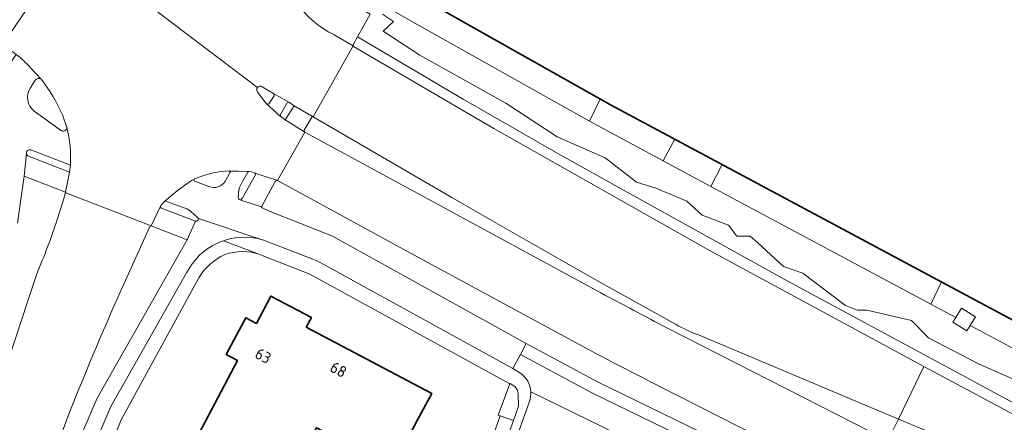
# Model space of a CAD drawing. Extents: x 150256 to 156914, y 461459 to 469481.
# Tile 416 of 656: x 155753 to 155871, y 464088 to 464136. Entities that reach past the tile are written whole.
import ezdxf
from ezdxf.enums import TextEntityAlignment as Align

# ---------------------------------------------------------------- set-up
doc = ezdxf.new("R2010")
doc.units = 0
doc.header["$LTSCALE"] = 0.75
for name, color, linetype, lineweight in [('B-RO-GK-BESCHOEIING-G', 251, 'GK-BESCHOEIING', 35), ('B-RO-GR-BEPLANTING_CULTUUR_HEESTERS-GV', 251, 'CONTINUOUS', 18), ('B-RO-GR-GROENVOORZIENING-GV', 251, 'CONTINUOUS', 18), ('B-RO-OG-BEBOUWING-GV', 6, 'CONTINUOUS', 35), ('B-RO-OG-BEBOUWING-T18', 1, 'CONTINUOUS', 18), ('B-RO-OG-TERREIN_CULTUURSCHEIDING-GV', 251, 'CONTINUOUS', 18), ('B-RO-OG-WATER_KANAAL-GV', 251, 'CONTINUOUS', 18), ('B-RO-OG-WATER_SLOOT-GV', 251, 'CONTINUOUS', 18), ('B-RO-VH-VERHARDING_ASFALT-GV', 251, 'CONTINUOUS', 18), ('B-RO-VH-VERHARDING_BEDRIJFSVLOERPLAAT-GV', 251, 'CONTINUOUS', 18), ('B-RO-VH-VERHARDING_BETONSTRAATSTEEN-GV', 251, 'CONTINUOUS', 18), ('B-RO-VH-VERHARDING_TEGEL-GV', 251, 'CONTINUOUS', 18)]:
    doc.layers.add(name, color=color, linetype=linetype, lineweight=lineweight)
doc.styles.add('NLCS-ISO-M200-T18', font='NLCS-ISO.ttf', dxfattribs={"height": 360})
doc.linetypes.add('GK-BESCHOEIING', pattern='A,30,-5,[1,NLCS.SHX,S=1,R=0,X=0,Y=0],-5', length=40)

msp = doc.modelspace()

# ---------------------------------------------------------------- linework, layer by layer
at = {"layer": 'B-RO-GK-BESCHOEIING-G'}
msp.add_lwpolyline([(155791.364, 464144.378), (155801.554, 464138.75), (155824.072, 464126.034), (155914.741, 464077.532), (155941.186, 464063.259), (155979.482, 464042.687), (156000, 464032.535)], dxfattribs=at)
at = {"layer": 'B-RO-GR-BEPLANTING_CULTUUR_HEESTERS-GV'}
for points in [[(155811.95, 464092.462), (155810.546, 464088.716), (155810.761, 464088.636), (155812.365, 464088.065), (155812.977, 464089.787), (155812.939, 464091.263)], [(155812.543, 464092.156), (155811.999, 464092.519), (155811.95, 464092.462)]]:
    msp.add_lwpolyline(points, dxfattribs=at)
msp.add_lwpolyline([(155812.939, 464091.263, 0.2076723), (155812.543, 464092.156)], format="xyb", dxfattribs=at)
at = {"layer": 'B-RO-GR-GROENVOORZIENING-GV'}
msp.add_lwpolyline([(155807.406, 464071.036), (155812.262, 464084.643), (155811.271, 464084.989), (155812.365, 464088.065), (155810.761, 464088.636), (155805.475, 464073.604), (155804.727, 464071.479), (155805.042, 464071.374), (155805.836, 464071.109), (155806.829, 464070.777)], dxfattribs=at)
at = {"layer": 'B-RO-OG-BEBOUWING-GV'}
msp.add_lwpolyline([(155775.235, 464087.832), (155773.772, 464085.062), (155780.984, 464081.253), (155782.41, 464083.953), (155785.967, 464082.074), (155788.674, 464087.198), (155797.809, 464082.373), (155800.846, 464088.122), (155802.54, 464091.328), (155787.458, 464099.294), (155788.069, 464100.452), (155783.187, 464103.031), (155781.453, 464099.749), (155780.166, 464100.43), (155779.97, 464100.059), (155777.817, 464095.983), (155779.164, 464095.272)], close=True, dxfattribs=at)
at = {"layer": 'B-RO-OG-TERREIN_CULTUURSCHEIDING-GV'}
for points in [[(156056.545, 463996.917), (156047.749, 464002.432), (156038.933, 464007.543), (156024.474, 464015.958), (156012.361, 464022.97), (155995.198, 464031.516), (155982.268, 464038.137), (155969.178, 464044.817), (155915.234, 464073.842), (155884.784, 464090.18), (155867.344, 464099.505), (155866.925, 464098.831), (155865.237, 464099.882), (155865.587, 464100.444), (155862.574, 464102.055), (155838.808, 464114.759), (155836.108, 464116.227), (155830.385, 464119.286), (155821.519, 464124.057), (155800.25, 464136.014), (155794.963, 464139.087)], [(155795.132, 464136.946), (155793.609, 464134.209), (155806.336, 464126.726), (155817.429, 464120.363), (155824.957, 464116.13), (155845.308, 464104.874), (155864.275, 464094.622), (155884.429, 464083.775), (155974.846, 464035.251), (156003.552, 464019.829), (156014.161, 464014.026), (156025.858, 464007.316), (156034.541, 464002.015), (156043.905, 463995.979)], [(155874.887, 464091.998), (155868.402, 464094.831), (155862.318, 464097.996), (155860.276, 464100.109), (155854.912, 464101.331), (155853.711, 464101.331), (155852.31, 464101.891), (155847.186, 464105.787), (155844.864, 464106.598), (155841.782, 464109.442), (155840.861, 464110.253), (155839.26, 464110.253), (155838.259, 464111.555), (155835.097, 464112.767), (155833.256, 464114.469), (155829.493, 464116.011), (155827.171, 464116.742), (155823.408, 464119.666), (155817.644, 464122.18), (155811.479, 464126.236), (155801.111, 464132.004), (155796.708, 464134.918), (155797.949, 464136.06), (155796.628, 464136.951)], [(155796.628, 464136.951), (155797.949, 464136.06), (155796.708, 464134.918), (155801.111, 464132.004), (155811.479, 464126.236), (155817.644, 464122.18), (155823.408, 464119.666), (155827.171, 464116.742), (155829.493, 464116.011), (155833.256, 464114.469), (155835.097, 464112.767), (155838.259, 464111.555), (155839.26, 464110.253), (155840.861, 464110.253), (155841.782, 464109.442), (155844.864, 464106.598), (155847.186, 464105.787), (155852.31, 464101.891), (155853.711, 464101.331), (155854.912, 464101.331), (155860.276, 464100.109), (155862.318, 464097.996), (155868.402, 464094.831), (155874.887, 464091.998)], [(155793.609, 464134.209), (155793.083, 464133.263), (155793.083, 464133.127), (155793.14, 464133.051), (155809.997, 464123.196), (155836.042, 464108.469), (155861.766, 464094.572), (155862.354, 464094.254), (155932.435, 464056.729), (155944.728, 464050.146), (155997.437, 464021.858), (156000, 464020.485)], [(156104.937, 463929.235), (156108.241, 463931.945), (156103.498, 463936.24), (156100.838, 463938.062), (156092.906, 463950.093), (156087.527, 463957.127), (156080.457, 463965.321), (156070.637, 463975.062), (156062.836, 463981.889), (156055.521, 463987.705), (156049.036, 463992.732), (156043.905, 463995.979), (156034.541, 464002.015), (156025.858, 464007.316), (156014.161, 464014.026), (156003.552, 464019.829), (155974.846, 464035.251), (155884.429, 464083.775), (155864.275, 464094.622), (155845.308, 464104.874), (155824.957, 464116.13), (155817.429, 464120.363), (155806.336, 464126.726), (155793.609, 464134.209)], [(155758.466, 464115.486), (155758.483, 464115.552), (155753.508, 464117.473), (155753.244, 464115.504), (155752.71, 464111.819)], [(155820.871, 464096.878), (155799.187, 464108.628), (155783.987, 464116.937)], [(155783.714, 464116.812), (155782.05, 464113.757), (155782.128, 464113.629), (155782.907, 464113.27), (155790.592, 464110.237), (155813.919, 464097.338), (155822.586, 464092.69), (155871.509, 464068.839)], [(155757.494, 464112.259), (155758.242, 464114.613), (155758.466, 464115.486)], [(155756.503, 464082.448), (155758.456, 464081.642), (155759.483, 464084.202), (155762.29, 464090.749), (155773.101, 464109.802), (155768.787, 464111.493), (155768.647, 464111.421), (155765.661, 464104.832)], [(155750.058, 464090.696), (155753.991, 464102.567), (155755.024, 464105.689)], [(155899.535, 464056.655), (155854.537, 464079.656), (155849.497, 464082.232), (155832.273, 464090.996)], [(155758.938, 464088.951), (155756.503, 464082.448)]]:
    msp.add_lwpolyline(points, dxfattribs=at)
for points in [[(155783.987, 464116.937, 0.2965814), (155783.714, 464116.812)], [(155755.024, 464105.689, 0.0219109), (155757.494, 464112.259)], [(155765.661, 464104.832, 0.0116646), (155758.938, 464088.951)], [(155832.273, 464090.996, -0.0049511), (155820.871, 464096.878)]]:
    msp.add_lwpolyline(points, format="xyb", dxfattribs=at)
at = {"layer": 'B-RO-OG-WATER_KANAAL-GV'}
msp.add_lwpolyline([(155801.554, 464138.75), (155822.823, 464126.74), (155824.072, 464126.034), (155831.786, 464121.908), (155837.507, 464118.847), (155863.879, 464104.74), (155878.926, 464096.691), (155880.257, 464095.979), (155897.082, 464086.979), (155898.401, 464086.273), (155913.322, 464078.291), (155914.65, 464077.581), (155914.741, 464077.532), (155931.657, 464068.402), (155932.971, 464067.693), (155941.186, 464063.259), (155956.773, 464054.886), (155958.095, 464054.176), (155973.915, 464045.678), (155975.236, 464044.968), (155979.482, 464042.687), (155990.556, 464037.207)], dxfattribs=at)
at = {"layer": 'B-RO-OG-WATER_SLOOT-GV'}
for points in [[(155821.519, 464124.057), (155822.823, 464126.74), (155801.554, 464138.75), (155796.231, 464141.69), (155795.809, 464140.825), (155794.963, 464139.087), (155800.25, 464136.014)], [(155830.385, 464119.286), (155831.786, 464121.908), (155824.072, 464126.034), (155822.823, 464126.74), (155821.519, 464124.057)], [(155836.108, 464116.227), (155837.507, 464118.847), (155831.786, 464121.908), (155830.385, 464119.286)], [(155836.108, 464116.227), (155838.808, 464114.759), (155862.574, 464102.055), (155863.879, 464104.74), (155837.507, 464118.847)]]:
    msp.add_lwpolyline(points, close=True, dxfattribs=at)
msp.add_lwpolyline([(155878.926, 464096.691), (155863.879, 464104.74), (155862.574, 464102.055), (155865.587, 464100.444), (155866.285, 464101.565), (155867.972, 464100.514), (155867.344, 464099.505), (155884.784, 464090.18)], dxfattribs=at)
at = {"layer": 'B-RO-VH-VERHARDING_ASFALT-GV'}
for points in [[(155764.778, 464140.253), (155763.194, 464140.853), (155761.059, 464142.14), (155761.053, 464142.143), (155760.528, 464142.428), (155759.781, 464142.885), (155758.927, 464143.408), (155758.112, 464143.907), (155750.991, 464133.38), (155750.909, 464133.259), (155751.69, 464132.725), (155752.538, 464132.1), (155753.032, 464131.733)], [(155765.361, 464140.426), (155772.697, 464134.871), (155781.597, 464128.127)], [(155781.597, 464128.127), (155772.697, 464134.871), (155765.361, 464140.426)], [(155782.163, 464128.218), (155783.492, 464127.421), (155785.422, 464126.309), (155786.004, 464125.937), (155788.296, 464124.594), (155793.083, 464133.127), (155790.814, 464134.481), (155790.8, 464134.487), (155790.181, 464134.801), (155789.586, 464135.153), (155788.838, 464135.672), (155788.162, 464136.217), (155787.717, 464136.635), (155787.189, 464137.201), (155786.921, 464137.525), (155786.672, 464137.864), (155786.573, 464138.003)], [(155834.647, 464098.359), (155858.694, 464088.238), (155861.766, 464094.572), (155836.042, 464108.469), (155809.997, 464123.196), (155793.14, 464133.051), (155793.083, 464133.127), (155788.296, 464124.594)], [(155753.032, 464131.733), (155752.538, 464132.1), (155750.676, 464129.384)], [(155755.537, 464129.127), (155754.239, 464130.534)], [(155754.239, 464130.534), (155755.537, 464129.127)], [(155754.258, 464128.076), (155754.85, 464129.009)], [(155784.369, 464124.654), (155782.639, 464126.187), (155781.565, 464127.579)], [(155758.008, 464122.895), (155754.731, 464125.282)], [(155758.109, 464124.834), (155758.656, 464123.324)], [(155780.709, 464118.015), (155781.26, 464117.844), (155781.273, 464117.823), (155783.621, 464117.06), (155783.878, 464116.976), (155783.987, 464116.937), (155787.282, 464122.74), (155784.912, 464124.255), (155784.424, 464124.605)], [(155788.296, 464124.594), (155804.948, 464114.91), (155809.701, 464112.163), (155814.463, 464109.431), (155819.585, 464106.514), (155823.191, 464104.479), (155827.531, 464102.053), (155831.882, 464099.647), (155831.954, 464099.593)], [(155822.874, 464103.406), (155787.282, 464122.74), (155783.987, 464116.937), (155799.187, 464108.628), (155820.871, 464096.878)], [(155754.316, 464120.618), (155759.085, 464118.784)], [(155752.71, 464111.819), (155753.244, 464115.504), (155753.508, 464117.473), (155753.778, 464120.166)], [(155759.085, 464118.784), (155758.968, 464117.952), (155758.483, 464115.552), (155758.466, 464115.486), (155758.543, 464115.456), (155768.787, 464111.493), (155769.921, 464113.864)], [(155776.253, 464117.842), (155777.206, 464118.024), (155778.158, 464118.105), (155778.228, 464118.062)], [(155778.228, 464118.062), (155779.302, 464118.066), (155780.511, 464118.024)], [(155770.349, 464114.36), (155770.407, 464114.419), (155771.199, 464115.108), (155771.712, 464115.525), (155772.067, 464115.813), (155772.484, 464116.113), (155773.007, 464116.489), (155773.687, 464116.922), (155773.983, 464117.11)], [(155765.661, 464104.832), (155768.647, 464111.421), (155768.787, 464111.493), (155758.543, 464115.456), (155758.466, 464115.486), (155758.242, 464114.613), (155757.494, 464112.259)], [(155755.024, 464105.689), (155753.991, 464102.567), (155750.058, 464090.696)], [(155982.578, 464019.848), (155928.591, 464048.813), (155909.329, 464059.146), (155857.617, 464085.553), (155857.439, 464085.644), (155830.841, 464099.193)], [(156000, 464020.485), (155997.437, 464021.858), (155944.728, 464050.146), (155932.435, 464056.729), (155862.354, 464094.254), (155861.766, 464094.572), (155858.694, 464088.238), (155861.772, 464086.942), (155929.475, 464050.64), (155994.287, 464015.892), (156000, 464012.833), (156001.788, 464011.861)], [(155832.273, 464090.996), (155849.497, 464082.232), (155854.537, 464079.656), (155899.535, 464056.655)], [(155731.993, 464034.76), (155730.613, 464030.997), (155725.327, 464016.852), (155717.724, 463996.666), (155723.32, 463994.582), (155724.711, 463998.191), (155727.131, 464004.637), (155728.231, 464007.65), (155733.49, 464021.528), (155734.621, 464024.505), (155735.773, 464027.675), (155737.554, 464032.374), (155739.253, 464036.93), (155740.768, 464040.419), (155751.382, 464068.77), (155753.14, 464073.463), (155754.196, 464076.286), (155756.503, 464082.448), (155758.938, 464088.951)]]:
    msp.add_lwpolyline(points, dxfattribs=at)
for points in [[(155754.239, 464130.534, 0.0249402), (155753.032, 464131.733)], [(155753.032, 464131.733, -0.0249402), (155754.239, 464130.534)], [(155754.85, 464129.009, -0.3988203), (155755.537, 464129.127)], [(155755.537, 464129.127, -0.0665845), (155758.109, 464124.834)], [(155754.731, 464125.282, -0.3919481), (155754.258, 464128.076)], [(155781.565, 464127.579, -0.3429628), (155781.597, 464128.127)], [(155781.597, 464128.127, -0.361926), (155782.163, 464128.218)], [(155784.424, 464124.605, -0.0958378), (155784.369, 464124.654)], [(155758.656, 464123.324, -0.4857265), (155758.008, 464122.895)], [(155759.085, 464118.784, 0.0702614), (155758.656, 464123.324)], [(155758.656, 464123.324, -0.0702614), (155759.085, 464118.784)], [(155753.778, 464120.166, -0.5816426), (155754.316, 464120.618)], [(155780.511, 464118.024, -0.2171821), (155780.709, 464118.015)], [(155773.983, 464117.11, -0.0211889), (155775.103, 464117.522)], [(155775.103, 464117.522, -0.0227806), (155776.253, 464117.842)], [(155769.921, 464113.864, -0.0453682), (155770.349, 464114.36)], [(155757.494, 464112.259, -0.0219109), (155755.024, 464105.689)], [(155758.938, 464088.951, -0.0116646), (155765.661, 464104.832)], [(155830.841, 464099.193, 0.0029303), (155822.874, 464103.406)], [(155831.954, 464099.593, 0.0445618), (155834.647, 464098.359)], [(155820.871, 464096.878, 0.0049511), (155832.273, 464090.996)]]:
    msp.add_lwpolyline(points, format="xyb", dxfattribs=at)
at = {"layer": 'B-RO-VH-VERHARDING_BEDRIJFSVLOERPLAAT-GV'}
msp.add_lwpolyline([(155867.344, 464099.505), (155867.972, 464100.514), (155866.285, 464101.565), (155865.587, 464100.444), (155865.237, 464099.882), (155866.925, 464098.831)], close=True, dxfattribs=at)
at = {"layer": 'B-RO-VH-VERHARDING_BETONSTRAATSTEEN-GV'}
for points in [[(155754.85, 464129.009), (155754.258, 464128.076)], [(155781.565, 464127.579), (155782.639, 464126.187), (155782.741, 464126.145), (155782.818, 464126.131), (155782.946, 464126.173), (155783.04, 464126.27), (155783.596, 464127.116)], [(155783.492, 464127.421), (155782.163, 464128.218)], [(155784.424, 464124.605), (155784.912, 464124.255), (155786.004, 464125.937), (155785.422, 464126.309), (155785.322, 464126.342), (155785.166, 464126.289), (155784.361, 464124.869)], [(155754.731, 464125.282), (155758.008, 464122.895)], [(155758.656, 464123.324), (155758.109, 464124.834)], [(155831.954, 464099.593), (155831.882, 464099.647), (155827.531, 464102.053), (155823.191, 464104.479), (155819.585, 464106.514), (155814.463, 464109.431), (155809.701, 464112.163), (155804.948, 464114.91), (155788.296, 464124.594), (155788.137, 464124.57), (155787.217, 464122.997)], [(155787.282, 464122.74), (155822.874, 464103.406)], [(155758.968, 464117.952), (155759.085, 464118.784), (155754.316, 464120.618)], [(155754.046, 464119.856), (155758.968, 464117.952)], [(155777.684, 464116.805), (155778.271, 464117.839), (155778.289, 464117.917), (155778.275, 464117.995), (155778.228, 464118.062), (155778.158, 464118.105), (155777.206, 464118.024), (155776.253, 464117.842)], [(155779.727, 464114.756), (155781.329, 464117.637), (155781.334, 464117.726), (155781.273, 464117.823), (155781.26, 464117.844), (155780.709, 464118.015)], [(155780.511, 464118.024), (155780.403, 464117.936), (155779.78, 464116.818)], [(155774.105, 464116.822), (155775.745, 464116.204)], [(155779.328, 464115.83), (155779.267, 464114.884)], [(155769.993, 464113.612), (155774.119, 464112.054)], [(155770.407, 464114.419), (155770.349, 464114.36)], [(155773.073, 464113.52), (155770.552, 464114.453), (155770.407, 464114.419)], [(155774.452, 464112.421), (155773.834, 464112.977)], [(155830.841, 464099.193), (155857.439, 464085.644), (155858.694, 464088.238), (155834.647, 464098.359)], [(155871.509, 464068.839), (155822.586, 464092.69), (155813.919, 464097.338), (155813.211, 464096.016), (155821.884, 464091.365), (155852.884, 464076.253), (155870.853, 464067.489), (155878.435, 464063.702), (155882.209, 464061.64), (155923.986, 464039.333), (155963.587, 464018.196), (155979.111, 464009.805), (155992.627, 464002.382), (155999.044, 463998.902), (156001.733, 463997.324)], [(156001.733, 463997.324), (155999.044, 463998.902), (155992.627, 464002.382), (155979.111, 464009.805), (155963.587, 464018.196), (155923.986, 464039.333), (155882.209, 464061.64), (155878.435, 464063.702), (155870.853, 464067.489), (155852.884, 464076.253), (155821.884, 464091.365), (155813.211, 464096.016), (155812.296, 464094.304), (155813.158, 464093.799)], [(155814.467, 464091.502), (155823.169, 464087.27), (155846.468, 464075.883), (155863.631, 464067.52)], [(155823.169, 464087.27), (155814.467, 464091.502)], [(155814.288, 464090.359), (155812.262, 464084.643), (155807.406, 464071.036)]]:
    msp.add_lwpolyline(points, dxfattribs=at)
for points in [[(155755.537, 464129.127, 0.3988203), (155754.85, 464129.009)], [(155758.109, 464124.834, 0.0665845), (155755.537, 464129.127)], [(155754.258, 464128.076, 0.3919481), (155754.731, 464125.282)], [(155781.597, 464128.127, 0.3429628), (155781.565, 464127.579)], [(155782.163, 464128.218, 0.361926), (155781.597, 464128.127)], [(155783.596, 464127.116, 0.2895218), (155783.492, 464127.421)], [(155784.361, 464124.869, 0.3163616), (155784.369, 464124.654)], [(155784.369, 464124.654, 0.0958378), (155784.424, 464124.605)], [(155758.008, 464122.895, 0.4857265), (155758.656, 464123.324)], [(155787.217, 464122.997, 0.2607508), (155787.282, 464122.74)], [(155754.316, 464120.618, 0.5816426), (155753.778, 464120.166)], [(155753.778, 464120.166, 0.2731728), (155754.046, 464119.856)], [(155780.709, 464118.015, 0.2171821), (155780.511, 464118.024)], [(155773.983, 464117.11, 0.5558329), (155774.105, 464116.822)], [(155775.103, 464117.522, 0.0211889), (155773.983, 464117.11)], [(155776.253, 464117.842, 0.0227806), (155775.103, 464117.522)], [(155775.745, 464116.204, 0.3440298), (155777.684, 464116.805)], [(155779.78, 464116.818, 0.0403711), (155779.328, 464115.83)], [(155779.267, 464114.884, 0.3791196), (155779.462, 464114.628)], [(155779.462, 464114.628, 0.3328067), (155779.727, 464114.756)], [(155769.921, 464113.864, 0.2054527), (155769.993, 464113.612)], [(155770.349, 464114.36, 0.0453682), (155769.921, 464113.864)], [(155773.834, 464112.977, 0.0567022), (155773.073, 464113.52)], [(155774.119, 464112.054, 0.5724957), (155774.472, 464112.356)], [(155774.472, 464112.356, 0.0605412), (155774.452, 464112.421)], [(155822.874, 464103.406, -0.0029303), (155830.841, 464099.193)], [(155834.647, 464098.359, -0.0445618), (155831.954, 464099.593)], [(155813.158, 464093.799, -0.2407226), (155814.467, 464091.502)], [(155814.467, 464091.502, -0.1007449), (155814.288, 464090.359)]]:
    msp.add_lwpolyline(points, format="xyb", dxfattribs=at)
msp.add_lwpolyline([(155928.591, 464048.813), (155929.475, 464050.64), (155861.772, 464086.942), (155858.694, 464088.238), (155857.439, 464085.644), (155857.617, 464085.553), (155909.329, 464059.146)], close=True, dxfattribs=at)
at = {"layer": 'B-RO-VH-VERHARDING_TEGEL-GV'}
for points in [[(155786.573, 464138.003), (155786.672, 464137.864), (155786.921, 464137.525), (155787.189, 464137.201), (155787.717, 464136.635), (155788.162, 464136.217), (155788.838, 464135.672), (155789.586, 464135.153), (155790.181, 464134.801), (155790.8, 464134.487), (155790.814, 464134.481), (155793.083, 464133.127), (155793.083, 464133.263), (155793.609, 464134.209), (155795.132, 464136.946), (155792.992, 464138.219), (155789.71, 464140.172), (155791.347, 464143.356)], [(155783.596, 464127.116), (155783.04, 464126.27), (155782.946, 464126.173), (155782.818, 464126.131), (155782.741, 464126.145), (155782.639, 464126.187), (155784.369, 464124.654)], [(155785.422, 464126.309), (155783.492, 464127.421)], [(155784.361, 464124.869), (155785.166, 464126.289), (155785.322, 464126.342), (155785.422, 464126.309)], [(155788.296, 464124.594), (155786.004, 464125.937), (155784.912, 464124.255), (155787.282, 464122.74)], [(155787.217, 464122.997), (155788.137, 464124.57), (155788.296, 464124.594)], [(155753.778, 464120.166), (155753.508, 464117.473)], [(155753.508, 464117.473), (155758.483, 464115.552), (155758.968, 464117.952), (155754.046, 464119.856)], [(155780.511, 464118.024), (155779.302, 464118.066), (155778.228, 464118.062), (155778.275, 464117.995), (155778.289, 464117.917), (155778.271, 464117.839), (155777.684, 464116.805)], [(155773.983, 464117.11), (155773.687, 464116.922), (155773.007, 464116.489), (155772.484, 464116.113), (155772.067, 464115.813), (155771.712, 464115.525), (155771.199, 464115.108), (155770.407, 464114.419), (155770.552, 464114.453), (155773.073, 464113.52)], [(155781.273, 464117.823), (155781.334, 464117.726), (155781.329, 464117.637), (155779.727, 464114.756)], [(155779.78, 464116.818), (155780.403, 464117.936), (155780.511, 464118.024)], [(155783.987, 464116.937), (155783.878, 464116.976), (155783.621, 464117.06), (155781.273, 464117.823)], [(155775.745, 464116.204), (155774.105, 464116.822)], [(155779.267, 464114.884), (155779.328, 464115.83)], [(155779.462, 464114.628), (155782.05, 464113.757), (155783.714, 464116.812)], [(155782.832, 464109.573), (155788.779, 464107.258), (155812.296, 464094.304), (155813.211, 464096.016), (155813.919, 464097.338), (155790.592, 464110.237), (155782.907, 464113.27), (155782.128, 464113.629), (155782.05, 464113.757), (155779.462, 464114.628)], [(155769.921, 464113.864), (155768.787, 464111.493), (155773.101, 464109.802), (155774.119, 464112.054), (155769.993, 464113.612)], [(155773.834, 464112.977), (155774.452, 464112.421)], [(155774.472, 464112.356), (155782.148, 464109.803), (155782.191, 464109.789)], [(155782.148, 464109.803), (155774.472, 464112.356)], [(155774.119, 464112.054), (155773.101, 464109.802), (155762.29, 464090.749), (155759.483, 464084.202), (155758.456, 464081.642), (155756.098, 464075.526), (155755.057, 464072.669), (155753.549, 464068.012), (155747.796, 464053.238), (155747.351, 464051.911), (155748.992, 464051.219), (155749.395, 464052.367), (155757.389, 464073.422), (155759.611, 464079.275), (155760.06, 464080.458)], [(155782.191, 464109.789), (155782.148, 464109.803)], [(155781.844, 464108.044), (155777.503, 464109.689)], [(155777.503, 464109.689), (155781.844, 464108.044), (155782.156, 464107.925), (155787.869, 464105.662), (155811.95, 464092.462), (155811.999, 464092.519), (155812.543, 464092.156)], [(155813.158, 464093.799), (155812.296, 464094.304), (155788.779, 464107.258), (155782.832, 464109.573)], [(155758.976, 464072.684), (155761.75, 464079.591), (155765.178, 464088.124), (155774.509, 464105.217)], [(155773.057, 464105.824), (155771.323, 464102.768), (155770.605, 464101.503), (155763.932, 464089.742), (155760.797, 464082.414)], [(155760.797, 464082.414), (155763.932, 464089.742), (155770.605, 464101.503), (155771.323, 464102.768), (155773.057, 464105.824)], [(155812.939, 464091.263), (155812.977, 464089.787), (155812.365, 464088.065), (155811.271, 464084.989), (155812.262, 464084.643), (155814.288, 464090.359)]]:
    msp.add_lwpolyline(points, dxfattribs=at)
for points in [[(155783.492, 464127.421, -0.2895218), (155783.596, 464127.116)], [(155784.369, 464124.654, -0.3163616), (155784.361, 464124.869)], [(155787.282, 464122.74, -0.2607508), (155787.217, 464122.997)], [(155754.046, 464119.856, -0.2731728), (155753.778, 464120.166)], [(155774.105, 464116.822, -0.5558329), (155773.983, 464117.11)], [(155783.714, 464116.812, -0.2965814), (155783.987, 464116.937)], [(155777.684, 464116.805, -0.3440298), (155775.745, 464116.204)], [(155779.328, 464115.83, -0.0403711), (155779.78, 464116.818)], [(155779.462, 464114.628, -0.3791196), (155779.267, 464114.884)], [(155779.727, 464114.756, -0.3328067), (155779.462, 464114.628)], [(155769.993, 464113.612, -0.2054527), (155769.921, 464113.864)], [(155773.073, 464113.52, -0.0567022), (155773.834, 464112.977)], [(155774.472, 464112.356, -0.5724957), (155774.119, 464112.054)], [(155774.452, 464112.421, -0.0605412), (155774.472, 464112.356)], [(155782.148, 464109.803, 0.1528503), (155777.503, 464109.689)], [(155777.503, 464109.689, -0.1528503), (155782.148, 464109.803)], [(155782.832, 464109.573, 0.0247761), (155782.191, 464109.789)], [(155782.191, 464109.789, -0.0247761), (155782.832, 464109.573)], [(155777.503, 464109.689, 0.1964769), (155773.057, 464105.824)], [(155773.057, 464105.824, -0.1964769), (155777.503, 464109.689)], [(155774.509, 464105.217, -0.1503074), (155777.665, 464108.016)], [(155777.665, 464108.016, -0.1727689), (155781.844, 464108.044)], [(155814.467, 464091.502, 0.2407226), (155813.158, 464093.799)], [(155812.543, 464092.156, -0.2076723), (155812.939, 464091.263)], [(155814.288, 464090.359, 0.1007449), (155814.467, 464091.502)]]:
    msp.add_lwpolyline(points, format="xyb", dxfattribs=at)

# ---------------------------------------------------------------- texts
at = {"layer": 'B-RO-OG-BEBOUWING-T18', "style": 'NLCS-ISO-M200-T18'}
for s, rotation, p in [('63', 332.2, (155782.269, 464095.846)), ('68', 331.7, (155791.328, 464094.187))]:
    msp.add_text(s, height=1.35, rotation=rotation, dxfattribs=at).set_placement(p, align=Align.MIDDLE)

doc.saveas('drawing.dxf')
